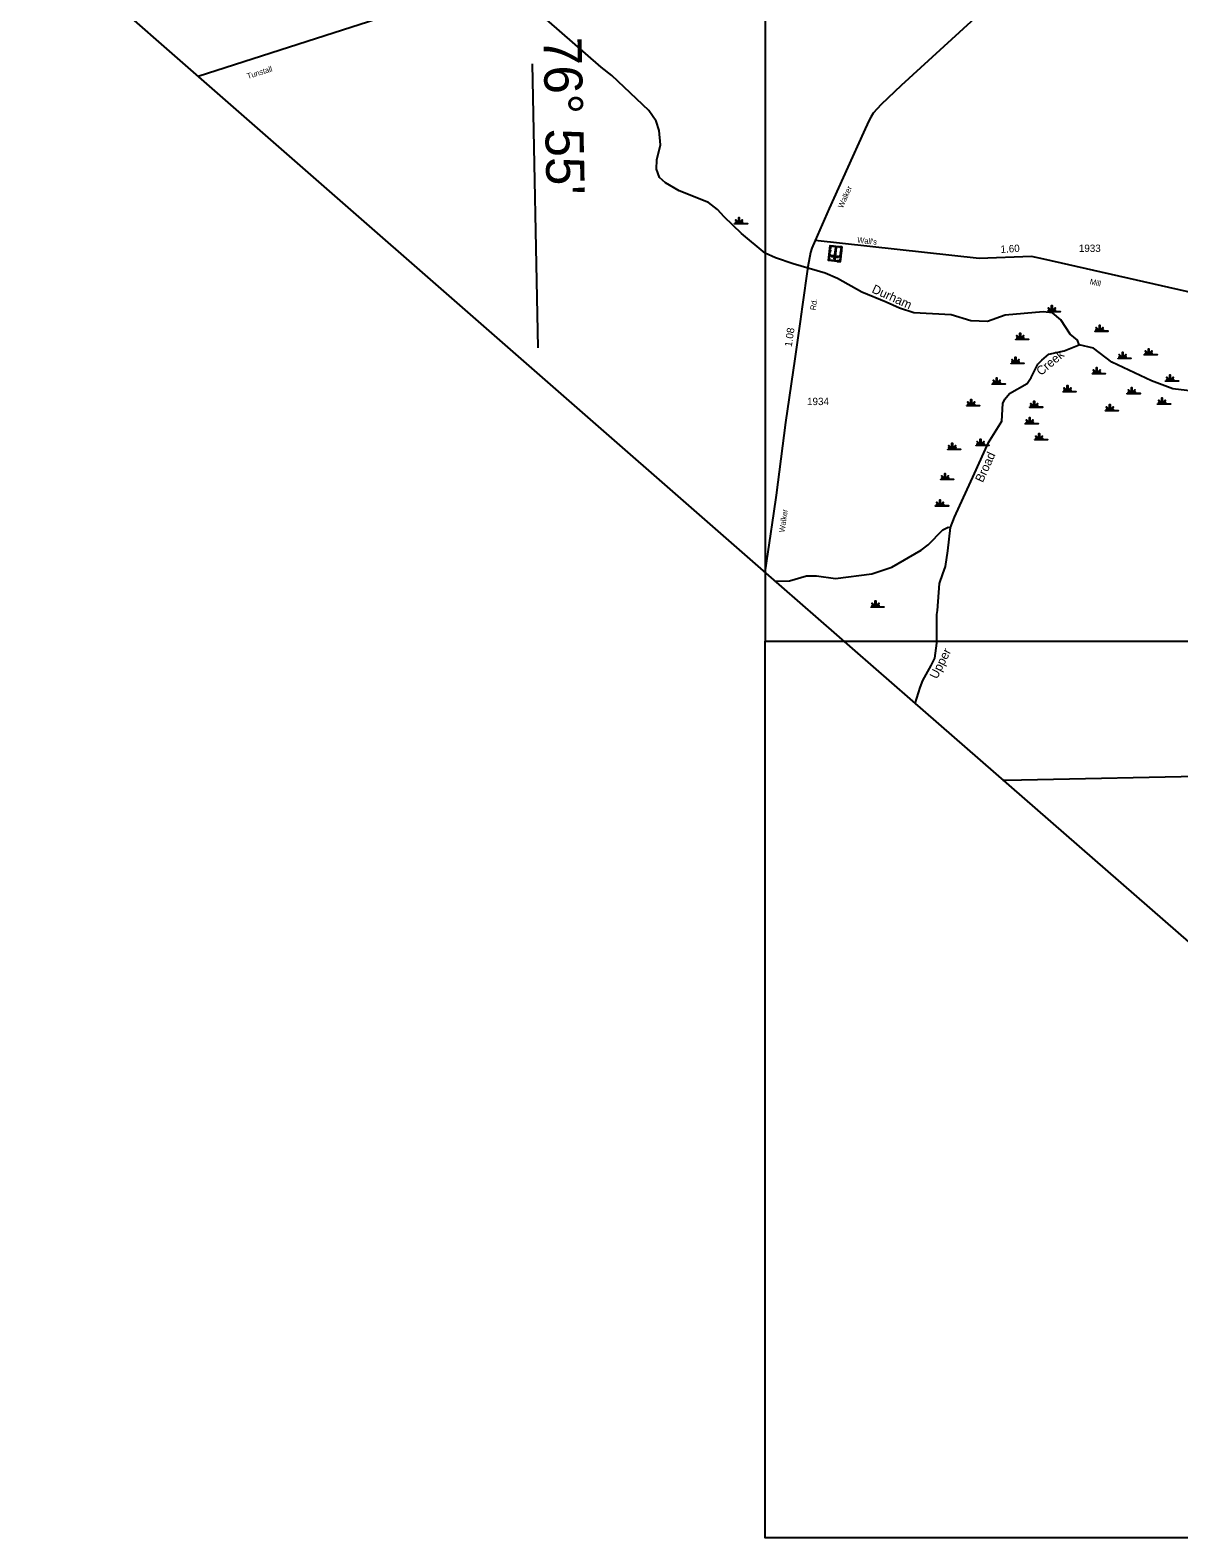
# Model space of a CAD drawing. Extents: x 2532689 to 2764727, y 536648 to 732970.
# Drawn here: x 2613131 to 2632669, y 539718 to 565369 of the extents above; entities that cross this region are included whole.
import ezdxf

# ---------------------------------------------------------------- set-up
doc = ezdxf.new("R2010")
doc.units = 0
for name, color, linetype in [('Exist Boundary Political CountyLine', 7, 'Continuous'), ('Exist Cultural Cemetery CELL', 7, 'Continuous'), ('Exist Hydrographic Creek Single Shore', 7, 'Continuous'), ('Exist Hydrographic Creek Single Shore Label', 7, 'Continuous'), ('Exist Hydrographic Swamp CELL', 7, 'Continuous'), ('Exist Road Secondary Mileage Hundredths English Label', 7, 'Continuous'), ('Exist Road Secondary Type 20 Attributed', 7, 'Continuous'), ('Exist Road Secondary Type 51 Attributed', 7, 'Continuous'), ('Exist Road Secondary Type 51 Label', 7, 'Continuous'), ('Exist Road Secondary Type 51 Number Label', 7, 'Continuous'), ('Map Preparation Inset Cut Line', 7, 'Continuous'), ('Map Preparation Longitude Latitude Label', 7, 'Continuous'), ('Map Preparation Longitude Latitude Lines', 7, 'Continuous')]:
    doc.layers.add(name, color=color, linetype=linetype)

msp = doc.modelspace()

# ---------------------------------------------------------------- linework, layer by layer
at = {"layer": 'Exist Boundary Political CountyLine'}
for points in [[(2539489, 612112), (2541484, 610924), (2543090, 609968), (2546865, 607719), (2548776, 606581), (2551142, 605172), (2553489, 603774), (2555345, 602668), (2557351, 601473), (2559512, 600187), (2561378, 599075), (2566102, 596262), (2569405, 594294), (2586179, 584303), (2593549, 579914), (2608947, 570743), (2617220, 563503), (2625601, 556169), (2628092, 553990)], [(2628092, 553990), (2634563, 548352), (2634563, 548352), (2635895, 547181), (2638199, 545151), (2640439, 543182), (2643144, 540800), (2643440, 540546), (2645369, 540803), (2649732, 541413), (2656023, 542323), (2668310, 543943), (2672614, 544476), (2682033, 545720), (2692803, 547173), (2706729, 548986)]]:
    msp.add_lwpolyline(points, dxfattribs=at)
at = {"layer": 'Exist Cultural Cemetery CELL'}
for points in [[(2626909, 561430), (2626711, 561453), (2626741, 561706), (2626938, 561683)], [(2626736, 561567), (2626731, 561524), (2626720, 561526), (2626725, 561569)], [(2626744, 561633), (2626739, 561590), (2626727, 561591), (2626732, 561634)], [(2626774, 561702), (2626772, 561691), (2626750, 561693), (2626746, 561653), (2626735, 561654), (2626741, 561706)], [(2626876, 561502), (2626879, 561521), (2626762, 561534), (2626759, 561516)], [(2626880, 561678), (2626796, 561688), (2626797, 561699), (2626881, 561690)], [(2626804, 561472), (2626823, 561470), (2626846, 561671), (2626828, 561673)], [(2626906, 561687), (2626904, 561675), (2626926, 561673), (2626921, 561633), (2626933, 561631), (2626939, 561683)], [(2626923, 561547), (2626918, 561504), (2626906, 561505), (2626911, 561548)], [(2626930, 561613), (2626925, 561570), (2626914, 561572), (2626919, 561615)], [(2626716, 561496), (2626728, 561495), (2626724, 561463), (2626764, 561458), (2626763, 561447), (2626711, 561453)], [(2626836, 561439), (2626784, 561445), (2626785, 561456), (2626837, 561450)], [(2626914, 561473), (2626903, 561474), (2626899, 561442), (2626859, 561447), (2626858, 561436), (2626909, 561430)]]:
    msp.add_lwpolyline(points, close=True, dxfattribs=at)
at = {"layer": 'Exist Hydrographic Creek Single Shore'}
for points in [[(2630973, 560017), (2630947, 560092), (2630820, 560198), (2630665, 560438), (2630520, 560560), (2630362, 560574), (2629713, 560518), (2629415, 560411), (2629131, 560422), (2628796, 560524), (2628162, 560560), (2627918, 560639), (2627691, 560742), (2627279, 560909), (2626866, 561142), (2626654, 561234), (2626111, 561394), (2625809, 561493), (2625632, 561575), (2625233, 561907), (2624936, 562193), (2624825, 562317), (2624672, 562439), (2624168, 562635), (2623940, 562774), (2623838, 562861), (2623785, 563004), (2623790, 563162), (2623852, 563420), (2623830, 563662), (2623777, 563821), (2623656, 564000), (2623027, 564595), (2622841, 564742), (2619878, 567331)], [(2628788, 556905), (2628851, 557082), (2629194, 557824), (2629434, 558353), (2629659, 558717), (2629678, 559016), (2629710, 559093), (2629791, 559185), (2630087, 559358), (2630160, 559459), (2630272, 559687), (2630337, 559755), (2630460, 559859), (2630718, 559912), (2630973, 560017)], [(2634354, 558148), (2634145, 558235), (2633858, 558404), (2633679, 558600), (2633395, 559018), (2633353, 559043), (2633167, 559173), (2633092, 559203), (2632565, 559267), (2632204, 559404), (2631530, 559721), (2631216, 559958), (2630973, 560017)], [(2625800, 555994), (2626048, 556000), (2626338, 556087), (2626504, 556084), (2626830, 556041), (2627446, 556119), (2627786, 556234), (2628287, 556520), (2628403, 556614), (2628656, 556870), (2628746, 556913), (2628788, 556905)], [(2628182, 553912), (2628269, 554185), (2628317, 554306), (2628454, 554557), (2628518, 554685), (2628553, 554942), (2628552, 555425), (2628567, 555494), (2628600, 555952), (2628655, 556118), (2628701, 556245), (2628738, 556512), (2628788, 556905)]]:
    msp.add_lwpolyline(points, dxfattribs=at)
at = {"layer": 'Exist Hydrographic Swamp CELL'}
for points in [[(2625114, 562082), (2625167, 562082), (2625169, 562085), (2625130, 562100), (2625133, 562105), (2625171, 562089), (2625173, 562092), (2625128, 562137), (2625133, 562142), (2625179, 562097), (2625185, 562099), (2625185, 562182), (2625192, 562182), (2625192, 562099), (2625198, 562097), (2625244, 562142), (2625249, 562137), (2625205, 562092), (2625207, 562089), (2625247, 562107), (2625250, 562102), (2625209, 562084), (2625210, 562082), (2625332, 562082), (2625332, 562074), (2625114, 562074)], [(2630435, 560583), (2630487, 560583), (2630489, 560586), (2630451, 560601), (2630454, 560606), (2630492, 560591), (2630493, 560594), (2630449, 560638), (2630454, 560643), (2630499, 560598), (2630506, 560600), (2630506, 560683), (2630513, 560683), (2630513, 560600), (2630519, 560598), (2630565, 560643), (2630570, 560638), (2630525, 560594), (2630527, 560590), (2630568, 560609), (2630571, 560604), (2630530, 560586), (2630531, 560583), (2630652, 560583), (2630652, 560576), (2630435, 560576)], [(2631247, 560252), (2631300, 560252), (2631302, 560255), (2631263, 560270), (2631266, 560275), (2631304, 560260), (2631306, 560263), (2631261, 560307), (2631266, 560312), (2631312, 560267), (2631318, 560269), (2631318, 560352), (2631325, 560352), (2631325, 560269), (2631331, 560267), (2631377, 560312), (2631382, 560307), (2631337, 560263), (2631339, 560259), (2631380, 560278), (2631383, 560273), (2631342, 560255), (2631343, 560252), (2631464, 560252), (2631464, 560245), (2631247, 560245)], [(2629896, 560113), (2629949, 560113), (2629951, 560117), (2629913, 560132), (2629916, 560137), (2629953, 560121), (2629955, 560124), (2629911, 560169), (2629916, 560174), (2629961, 560128), (2629967, 560131), (2629967, 560214), (2629975, 560214), (2629974, 560131), (2629981, 560128), (2630026, 560174), (2630031, 560169), (2629987, 560124), (2629989, 560120), (2630030, 560139), (2630032, 560134), (2629991, 560116), (2629993, 560113), (2630114, 560113), (2630114, 560106), (2629896, 560106)], [(2629817, 559705), (2629869, 559705), (2629871, 559709), (2629833, 559724), (2629836, 559729), (2629874, 559713), (2629875, 559716), (2629831, 559761), (2629836, 559766), (2629881, 559720), (2629888, 559723), (2629888, 559806), (2629895, 559806), (2629895, 559723), (2629901, 559720), (2629947, 559766), (2629952, 559761), (2629907, 559716), (2629909, 559713), (2629950, 559731), (2629953, 559726), (2629912, 559708), (2629913, 559705), (2630034, 559705), (2630034, 559698), (2629817, 559698)], [(2631638, 559788), (2631690, 559788), (2631692, 559792), (2631654, 559807), (2631657, 559812), (2631695, 559796), (2631696, 559799), (2631652, 559844), (2631657, 559849), (2631702, 559803), (2631709, 559806), (2631709, 559889), (2631716, 559889), (2631716, 559806), (2631722, 559803), (2631768, 559849), (2631773, 559844), (2631728, 559799), (2631730, 559795), (2631771, 559814), (2631774, 559809), (2631733, 559791), (2631734, 559788), (2631855, 559788), (2631855, 559781), (2631638, 559781)], [(2632082, 559850), (2632135, 559850), (2632137, 559854), (2632099, 559869), (2632102, 559874), (2632139, 559858), (2632141, 559861), (2632097, 559905), (2632102, 559911), (2632147, 559865), (2632153, 559867), (2632153, 559950), (2632161, 559950), (2632161, 559867), (2632167, 559865), (2632212, 559911), (2632217, 559905), (2632173, 559861), (2632175, 559857), (2632216, 559876), (2632218, 559871), (2632177, 559853), (2632179, 559850), (2632300, 559850), (2632300, 559843), (2632082, 559843)], [(2631199, 559529), (2631251, 559529), (2631253, 559532), (2631215, 559547), (2631218, 559552), (2631256, 559537), (2631257, 559539), (2631213, 559584), (2631218, 559589), (2631263, 559544), (2631270, 559546), (2631270, 559629), (2631277, 559629), (2631277, 559546), (2631283, 559544), (2631329, 559589), (2631334, 559584), (2631289, 559539), (2631291, 559536), (2631332, 559554), (2631335, 559549), (2631294, 559532), (2631295, 559529), (2631416, 559529), (2631416, 559522), (2631199, 559522)], [(2632444, 559403), (2632497, 559403), (2632499, 559407), (2632460, 559421), (2632463, 559427), (2632501, 559411), (2632502, 559414), (2632458, 559458), (2632463, 559463), (2632508, 559418), (2632515, 559420), (2632515, 559503), (2632522, 559503), (2632522, 559420), (2632528, 559418), (2632574, 559463), (2632579, 559458), (2632534, 559414), (2632536, 559410), (2632577, 559429), (2632580, 559424), (2632539, 559406), (2632540, 559403), (2632661, 559403), (2632661, 559396), (2632444, 559396)], [(2629495, 559352), (2629548, 559352), (2629550, 559356), (2629512, 559370), (2629515, 559376), (2629552, 559360), (2629554, 559363), (2629510, 559407), (2629515, 559412), (2629560, 559367), (2629566, 559369), (2629566, 559452), (2629574, 559452), (2629574, 559369), (2629580, 559367), (2629625, 559412), (2629630, 559407), (2629586, 559363), (2629588, 559359), (2629629, 559378), (2629631, 559373), (2629590, 559355), (2629592, 559352), (2629713, 559352), (2629713, 559345), (2629495, 559345)], [(2630701, 559223), (2630753, 559223), (2630755, 559227), (2630717, 559242), (2630720, 559247), (2630758, 559231), (2630759, 559234), (2630715, 559279), (2630720, 559284), (2630765, 559238), (2630772, 559241), (2630772, 559324), (2630779, 559324), (2630779, 559241), (2630785, 559238), (2630830, 559284), (2630836, 559279), (2630791, 559234), (2630793, 559231), (2630834, 559249), (2630836, 559244), (2630795, 559226), (2630797, 559223), (2630918, 559223), (2630918, 559216), (2630701, 559216)], [(2631793, 559191), (2631846, 559191), (2631848, 559195), (2631810, 559210), (2631813, 559215), (2631850, 559199), (2631852, 559202), (2631807, 559247), (2631813, 559252), (2631858, 559206), (2631864, 559209), (2631864, 559292), (2631871, 559292), (2631871, 559209), (2631878, 559206), (2631923, 559252), (2631928, 559247), (2631884, 559202), (2631886, 559198), (2631927, 559217), (2631929, 559212), (2631888, 559194), (2631890, 559191), (2632011, 559191), (2632011, 559184), (2631793, 559184)], [(2629062, 558982), (2629114, 558982), (2629116, 558986), (2629078, 559001), (2629081, 559006), (2629119, 558990), (2629120, 558993), (2629076, 559038), (2629081, 559043), (2629126, 558997), (2629133, 559000), (2629133, 559083), (2629140, 559083), (2629140, 559000), (2629146, 558997), (2629191, 559043), (2629197, 559038), (2629152, 558993), (2629154, 558990), (2629195, 559008), (2629197, 559003), (2629156, 558985), (2629158, 558982), (2629279, 558982), (2629279, 558975), (2629062, 558975)], [(2630134, 558958), (2630187, 558958), (2630189, 558961), (2630150, 558976), (2630153, 558981), (2630191, 558965), (2630193, 558968), (2630148, 559013), (2630153, 559018), (2630199, 558973), (2630205, 558975), (2630205, 559058), (2630212, 559058), (2630212, 558975), (2630218, 558973), (2630264, 559018), (2630269, 559013), (2630224, 558968), (2630226, 558965), (2630267, 558983), (2630270, 558978), (2630229, 558961), (2630230, 558958), (2630351, 558958), (2630351, 558950), (2630134, 558950)], [(2631421, 558897), (2631474, 558897), (2631476, 558901), (2631438, 558916), (2631441, 558921), (2631478, 558905), (2631480, 558908), (2631435, 558953), (2631441, 558958), (2631486, 558912), (2631492, 558915), (2631492, 558998), (2631499, 558998), (2631499, 558915), (2631506, 558912), (2631551, 558958), (2631556, 558953), (2631512, 558908), (2631514, 558905), (2631555, 558923), (2631557, 558918), (2631516, 558900), (2631518, 558897), (2631639, 558897), (2631639, 558890), (2631421, 558890)], [(2632307, 559014), (2632360, 559015), (2632362, 559018), (2632324, 559033), (2632327, 559038), (2632364, 559022), (2632366, 559025), (2632322, 559070), (2632327, 559075), (2632372, 559029), (2632378, 559032), (2632378, 559115), (2632386, 559115), (2632386, 559032), (2632392, 559029), (2632437, 559075), (2632442, 559070), (2632398, 559025), (2632400, 559022), (2632441, 559040), (2632443, 559035), (2632402, 559017), (2632404, 559015), (2632525, 559014), (2632525, 559007), (2632307, 559007)], [(2630058, 558677), (2630111, 558677), (2630113, 558681), (2630074, 558696), (2630077, 558701), (2630115, 558685), (2630116, 558688), (2630072, 558732), (2630077, 558738), (2630122, 558692), (2630129, 558694), (2630129, 558778), (2630136, 558778), (2630136, 558694), (2630142, 558692), (2630188, 558738), (2630193, 558732), (2630148, 558688), (2630150, 558684), (2630191, 558703), (2630194, 558698), (2630153, 558680), (2630154, 558677), (2630275, 558677), (2630275, 558670), (2630058, 558670)], [(2630219, 558404), (2630271, 558404), (2630273, 558408), (2630235, 558422), (2630238, 558428), (2630276, 558412), (2630277, 558415), (2630233, 558459), (2630238, 558464), (2630283, 558419), (2630289, 558421), (2630289, 558504), (2630297, 558504), (2630297, 558421), (2630303, 558419), (2630348, 558464), (2630353, 558459), (2630309, 558415), (2630311, 558411), (2630352, 558430), (2630354, 558425), (2630313, 558407), (2630315, 558404), (2630436, 558404), (2630436, 558397), (2630219, 558397)], [(2628740, 558243), (2628793, 558243), (2628795, 558247), (2628757, 558262), (2628760, 558267), (2628797, 558251), (2628799, 558254), (2628754, 558299), (2628760, 558304), (2628805, 558258), (2628811, 558261), (2628811, 558344), (2628818, 558344), (2628818, 558261), (2628825, 558258), (2628870, 558304), (2628875, 558299), (2628831, 558254), (2628833, 558250), (2628874, 558269), (2628876, 558264), (2628835, 558246), (2628837, 558243), (2628958, 558243), (2628958, 558236), (2628740, 558236)], [(2629222, 558307), (2629275, 558308), (2629277, 558311), (2629239, 558326), (2629242, 558331), (2629279, 558315), (2629281, 558318), (2629237, 558363), (2629242, 558368), (2629287, 558322), (2629293, 558325), (2629293, 558408), (2629301, 558408), (2629300, 558325), (2629307, 558322), (2629352, 558368), (2629357, 558363), (2629313, 558318), (2629315, 558315), (2629356, 558333), (2629358, 558328), (2629317, 558310), (2629319, 558308), (2629440, 558307), (2629440, 558300), (2629222, 558300)], [(2628619, 557729), (2628672, 557729), (2628674, 557732), (2628635, 557747), (2628638, 557752), (2628676, 557737), (2628678, 557740), (2628633, 557784), (2628638, 557789), (2628684, 557744), (2628690, 557746), (2628690, 557829), (2628697, 557829), (2628697, 557746), (2628704, 557744), (2628749, 557789), (2628754, 557784), (2628710, 557740), (2628712, 557736), (2628752, 557755), (2628755, 557750), (2628714, 557732), (2628716, 557729), (2628837, 557729), (2628837, 557722), (2628619, 557722)], [(2628531, 557279), (2628584, 557279), (2628586, 557283), (2628548, 557298), (2628551, 557303), (2628588, 557287), (2628590, 557290), (2628546, 557334), (2628551, 557340), (2628596, 557294), (2628602, 557296), (2628602, 557380), (2628610, 557380), (2628610, 557296), (2628616, 557294), (2628661, 557340), (2628666, 557334), (2628622, 557290), (2628624, 557286), (2628665, 557305), (2628667, 557300), (2628626, 557282), (2628628, 557279), (2628749, 557279), (2628749, 557272), (2628531, 557272)], [(2627435, 555558), (2627488, 555558), (2627490, 555561), (2627451, 555576), (2627454, 555581), (2627492, 555566), (2627494, 555569), (2627449, 555613), (2627454, 555618), (2627500, 555573), (2627506, 555575), (2627506, 555658), (2627513, 555658), (2627513, 555575), (2627520, 555573), (2627565, 555618), (2627570, 555613), (2627526, 555569), (2627528, 555565), (2627568, 555584), (2627571, 555579), (2627530, 555561), (2627532, 555558), (2627653, 555558), (2627653, 555551), (2627435, 555551)]]:
    msp.add_lwpolyline(points, close=True, dxfattribs=at)
at = {"layer": 'Exist Road Secondary Type 20 Attributed'}
msp.add_lwpolyline([(2626485, 561793), (2626425, 561662), (2626402, 561589), (2626359, 561341), (2626265, 560662), (2626229, 560414), (2626139, 559779), (2625977, 558695), (2625822, 557455), (2625776, 557144), (2625628, 556146)], dxfattribs=at)
at = {"layer": 'Exist Road Secondary Type 51 Attributed'}
for points in [[(2632314, 568481), (2629294, 565660), (2629133, 565509), (2627946, 564428), (2627609, 564105), (2627471, 563956), (2627428, 563889), (2627395, 563825), (2627306, 563628), (2627040, 563038), (2626720, 562333), (2626485, 561793)], [(2619486, 565705), (2617845, 565179), (2615989, 564581)], [(2634647, 561164), (2634538, 561143), (2634467, 561132), (2634386, 561116), (2634217, 561094), (2632995, 560877), (2632800, 560921), (2630371, 561473), (2630166, 561520), (2629273, 561482), (2626485, 561793)]]:
    msp.add_lwpolyline(points, dxfattribs=at)
at = {"layer": 'Map Preparation Inset Cut Line'}
for points in [[(2674379, 597817), (2625636, 597817), (2625636, 554972), (2674379, 554972)], [(2625636, 554972), (2710229, 554972), (2710229, 539718), (2625636, 539718)]]:
    msp.add_lwpolyline(points, close=True, dxfattribs=at)
at = {"layer": 'Map Preparation Longitude Latitude Lines'}
for p, q in [((2621774, 559967), (2621673, 564798)), ((2629672, 552606), (2629995, 552613)), ((2629995, 552613), (2636696, 552756))]:
    msp.add_line(p, q, dxfattribs=at)

# ---------------------------------------------------------------- texts
at = {"layer": 'Exist Hydrographic Creek Single Shore Label'}
for s, rotation, p in [('Durham', 335.7142, (2627435, 560911)), ('Creek', 40.0582, (2630323, 559483)), ('Broad', 65.655, (2629334, 557662)), ('Upper', 63.3152, (2628556, 554318))]:
    msp.add_text(s, height=150, rotation=rotation, dxfattribs=at).set_placement(p)
at = {"layer": 'Exist Road Secondary Mileage Hundredths English Label'}
for s, rotation, p in [('1.60', 3.4889, (2629641, 561578)), ('1.08', 81.4958, (2626085, 559975))]:
    msp.add_text(s, height=125, rotation=rotation, dxfattribs=at).set_placement(p)
at = {"layer": 'Exist Road Secondary Type 51 Label'}
for s, rotation, p in [('Tunstall', 17.3951, (2616835, 564538)), ('Walker', 65.7567, (2626952, 562332)), ("Wall's", 353.4025, (2627196, 561755)), ('Mill', 347.2151, (2631148, 561049)), ('Rd.', 81.6581, (2626491, 560599)), ('Walker', 81.6837, (2625962, 556820))]:
    msp.add_text(s, height=95, rotation=rotation, dxfattribs=at).set_placement(p)
at = {"layer": 'Exist Road Secondary Type 51 Number Label'}
for s, p in [('1933', (2630969, 561596)), ('1934', (2626346, 558990))]:
    msp.add_text(s, height=125, dxfattribs=at).set_placement(p)
at = {"layer": 'Map Preparation Longitude Latitude Label'}
msp.add_text("76° 55'", height=650, rotation=271.2024, dxfattribs=at).set_placement((2621860, 565246))

doc.saveas('drawing.dxf')
